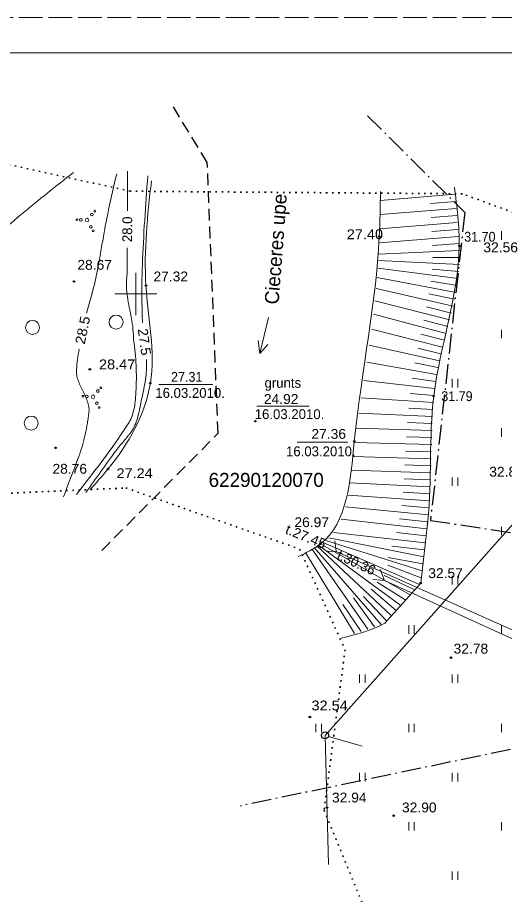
# Model space of a CAD drawing. Extents: x 380758 to 381729, y 283236 to 283533.
# Drawn here: x 380991.6 to 381026.2, y 283407.3 to 283469.6 of the extents above; entities that cross this region are included whole.
import ezdxf
from ezdxf.enums import TextEntityAlignment as Align

# ---------------------------------------------------------------- set-up
doc = ezdxf.new("R2010")
doc.units = 0
doc.header["$LTSCALE"] = 0.28
for name, pattern in [('DOT_DASHED', [7.7, 5, -1.2, 0.3, -1.2]), ('DOTTED', [1.5, 0.3, -1.2]), ('LONG_DASHED', [7.5, 6, -1.5]), ('MEDIUM_DASHED', [4.5, 3, -1.5])]:
    doc.linetypes.add(name, pattern=pattern)
for name, color, linetype, lineweight in [('11', 7, 'Continuous', 13), ('18', 7, 'Continuous', 13), ('23', 7, 'Continuous', 13), ('25', 7, 'DOTTED', 35), ('29', 7, 'DOT_DASHED', 25), ('30', 7, 'Continuous', 13), ('31', 7, 'Continuous', 13), ('32', 7, 'Continuous', 13), ('36', 7, 'Continuous', 13), ('38', 7, 'Continuous', 25), ('58', 7, 'Continuous', 25), ('63', 7, 'Continuous', 13)]:
    doc.layers.add(name, color=color, linetype=linetype, lineweight=lineweight)
doc.layers.add('59', color=7, linetype='Continuous')

msp = doc.modelspace()

# ---------------------------------------------------------------- linework, layer by layer
at = {"layer": '11'}
for p, q in [((381014.238, 283431.706), (381014.144, 283432.448)), ((381014.238, 283431.706), (381013.639, 283431.715)), ((381014.238, 283431.706), (381045.443, 283417.762)), ((381017.672, 283429.628), (381017.364, 283430.446)), ((381017.672, 283429.628), (381016.827, 283429.713)), ((381017.672, 283429.628), (381045.928, 283416.755))]:
    msp.add_line(p, q, dxfattribs=at)
at = {"layer": '18'}
for p, q in [((381013.446, 283418.625), (381013.683, 283409.44)), ((381016.082, 283417.853), (381013.686, 283418.555))]:
    msp.add_line(p, q, dxfattribs=at)
msp.add_lwpolyline([(381013.446, 283418.625), (381038.468, 283446.784), (381052.48, 283448.067)], dxfattribs=at)
at = {"layer": '18', "lineweight": 25}
msp.add_circle((381013.4463, 283418.6251), 0.25, dxfattribs=at)
at = {"layer": '23'}
for p, q in [((381025.985, 283453.855), (381025.985, 283454.455)), ((381025.985, 283446.855), (381025.985, 283447.455)), ((381022.485, 283443.355), (381022.485, 283443.955)), ((381022.885, 283443.355), (381022.885, 283443.955)), ((381025.985, 283439.855), (381025.985, 283440.455)), ((381022.485, 283436.355), (381022.485, 283436.955)), ((381022.885, 283436.355), (381022.885, 283436.955)), ((381025.985, 283432.855), (381025.985, 283433.455)), ((381022.485, 283429.355), (381022.485, 283429.955)), ((381022.885, 283429.355), (381022.885, 283429.955)), ((381019.385, 283425.855), (381019.385, 283426.455)), ((381019.785, 283425.855), (381019.785, 283426.455)), ((381025.985, 283425.855), (381025.985, 283426.455)), ((381015.885, 283422.355), (381015.885, 283422.955)), ((381016.285, 283422.355), (381016.285, 283422.955)), ((381022.485, 283422.355), (381022.485, 283422.955)), ((381022.885, 283422.355), (381022.885, 283422.955)), ((381012.785, 283418.855), (381012.785, 283419.455)), ((381013.185, 283418.855), (381013.185, 283419.455)), ((381019.385, 283418.855), (381019.385, 283419.455)), ((381019.785, 283418.855), (381019.785, 283419.455)), ((381025.985, 283418.855), (381025.985, 283419.455)), ((381015.885, 283415.355), (381015.885, 283415.955)), ((381016.285, 283415.355), (381016.285, 283415.955)), ((381022.485, 283415.355), (381022.485, 283415.955)), ((381022.885, 283415.355), (381022.885, 283415.955)), ((381019.385, 283411.855), (381019.385, 283412.455)), ((381019.785, 283411.855), (381019.785, 283412.455)), ((381025.985, 283411.855), (381025.985, 283412.455)), ((381022.485, 283408.355), (381022.485, 283408.955)), ((381022.885, 283408.355), (381022.885, 283408.955))]:
    msp.add_line(p, q, dxfattribs=at)
for centre, radius in [((380996.8792, 283455.6545), 0.096), ((380997.0757, 283455.8862), 0.064), ((380995.8133, 283455.2811), 0.064), ((380996.0978, 283455.2676), 0.096), ((380996.5317, 283455.2468), 0.128), ((380996.8082, 283454.78), 0.096), ((380996.9656, 283454.4907), 0.064), ((380992.6576, 283447.6168), 0.5), ((380998.597, 283447.9972), 0.5), ((380997.3069, 283443.1014), 0.096), ((380997.5033, 283443.3331), 0.064), ((380996.2409, 283442.728), 0.064), ((380996.5254, 283442.7145), 0.096), ((380996.9593, 283442.6937), 0.128), ((380997.2358, 283442.2269), 0.096), ((380997.3933, 283441.9376), 0.064), ((380992.5625, 283440.8172), 0.5)]:
    msp.add_circle(centre, radius, dxfattribs=at)
at = {"layer": '25'}
for points in [[(381043.733, 283420.739), (381045.761, 283428.367), (381040.844, 283444.815), (381039.184, 283449.49), (381028.98, 283448.936), (381028.857, 283455.027), (381023.201, 283457.118), (380999.596, 283457.303), (380984.809, 283460.54)], [(380981.117, 283435.398), (380999.295, 283436.212), (381011.639, 283431.868), (381014.864, 283424.709), (381013.372, 283413.305), (381022.19, 283391.856), (381026.117, 283349.86), (380986.913, 283346.195)]]:
    msp.add_lwpolyline(points, dxfattribs=at)
at = {"layer": '29', "linetype": 'MEDIUM_DASHED'}
for p, q in [((381005.075, 283459.344), (381002.554, 283463.473)), ((381005.844, 283440.102), (381005.075, 283459.344)), ((380997.584, 283431.76), (381005.844, 283440.102))]:
    msp.add_line(p, q, dxfattribs=at)
at = {"layer": '29'}
for p, q in [((381016.459, 283462.666), (381023.37, 283455.798)), ((381028.744, 283418.07), (381007.404, 283413.604))]:
    msp.add_line(p, q, dxfattribs=at)
msp.add_lwpolyline([(381023.37, 283455.798), (381020.935, 283433.908), (381032.048, 283432.228)], dxfattribs=at)
at = {"layer": '30'}
for points in [[(381000, 283451.5), (381000, 283450), (381000, 283448.5)], [(380998.5, 283450), (381000, 283450), (381001.5, 283450)]]:
    msp.add_lwpolyline(points, dxfattribs=at)
at = {"layer": '31'}
for p, q in [((381022.677, 283457.08), (381017.365, 283456.649)), ((381022.758, 283456.083), (381017.348, 283455.645)), ((381022.717, 283456.582), (381020.939, 283456.437)), ((381022.798, 283455.585), (381020.984, 283455.438)), ((381022.839, 283455.087), (381017.322, 283454.639)), ((381022.879, 283454.588), (381021.029, 283454.438)), ((381022.92, 283454.09), (381017.293, 283453.634)), ((381022.96, 283453.591), (381021.075, 283453.439)), ((381022.995, 283453.093), (381017.258, 283452.826)), ((381022.992, 283452.093), (381017.232, 283452.377)), ((381023.005, 283452.593), (381021.094, 283452.6)), ((381022.902, 283451.097), (381017.196, 283451.827)), ((381022.957, 283451.594), (381021.047, 283451.768)), ((381022.745, 283450.11), (381017.144, 283451.165)), ((381022.831, 283450.602), (381020.955, 283450.903)), ((381022.538, 283449.132), (381017.075, 283450.394)), ((381022.646, 283449.62), (381020.818, 283450.007)), ((381022.3, 283448.16), (381016.986, 283449.519)), ((381022.048, 283447.193), (381016.875, 283448.552)), ((381022.422, 283448.645), (381020.646, 283449.081)), ((381022.175, 283447.676), (381020.45, 283448.127)), ((381021.797, 283446.225), (381016.741, 283447.5)), ((381021.921, 283446.709), (381020.239, 283447.146)), ((381021.564, 283445.252), (381016.585, 283446.368)), ((381021.678, 283445.739), (381020.024, 283446.137)), ((381021.366, 283444.272), (381016.407, 283445.156)), ((381021.46, 283444.763), (381019.814, 283445.098)), ((381021.219, 283443.283), (381016.208, 283443.859)), ((381021.285, 283443.779), (381019.622, 283444.026)), ((381021.137, 283442.287), (381016.011, 283442.606)), ((381021.171, 283442.786), (381019.486, 283442.915)), ((381021.109, 283441.787), (381019.387, 283441.877)), ((381021.085, 283441.288), (381015.838, 283441.516)), ((381021.048, 283440.289), (381015.673, 283440.458)), ((381021.065, 283440.788), (381019.301, 283440.853)), ((381021.034, 283439.789), (381019.227, 283439.839)), ((381021.02, 283439.289), (381015.517, 283439.432)), ((381021.007, 283438.789), (381019.164, 283438.837)), ((381020.994, 283438.289), (381015.4, 283438.441)), ((381020.964, 283437.29), (381015.307, 283437.486)), ((381020.98, 283437.79), (381019.111, 283437.846)), ((381020.945, 283436.79), (381019.056, 283436.868)), ((381020.922, 283436.291), (381015.207, 283436.571)), ((381020.864, 283435.293), (381015.077, 283435.697)), ((381020.896, 283435.792), (381018.985, 283435.903)), ((381020.781, 283434.296), (381014.897, 283434.869)), ((381020.826, 283434.794), (381018.887, 283434.954)), ((381020.673, 283433.302), (381014.598, 283433.983)), ((381020.729, 283433.799), (381018.743, 283434.021)), ((381020.561, 283432.308), (381014.053, 283433.038)), ((381020.617, 283432.805), (381018.526, 283433.04)), ((381020.153, 283429.353), (381013.297, 283432.345)), ((381020.338, 283430.321), (381013.492, 283432.486)), ((381020.45, 283431.314), (381013.706, 283432.669)), ((381016.481, 283426.181), (381012.499, 283431.884)), ((381017.427, 283426.504), (381012.678, 283431.985)), ((381018.15, 283427.14), (381012.864, 283432.091)), ((381018.836, 283427.868), (381012.983, 283432.152)), ((381019.491, 283428.611), (381013.117, 283432.235)), ((381020.506, 283431.811), (381018.183, 283432.072)), ((381015.535, 283425.857), (381012.061, 283431.635)), ((381020.394, 283430.817), (381017.917, 283431.264)), ((381020.283, 283429.824), (381017.913, 283430.731)), ((381019.821, 283428.981), (381017.651, 283429.987)), ((381019.181, 283428.23), (381017.157, 283429.511)), ((381018.491, 283427.506), (381016.726, 283429.016)), ((381016.954, 283426.342), (381015.46, 283428.397)), ((381017.834, 283426.755), (381016.171, 283428.505)), ((381016.008, 283426.019), (381014.704, 283427.931))]:
    msp.add_line(p, q, dxfattribs=at)
msp.add_lwpolyline([(381017.694, 283426.595), (381020.241, 283429.452), (381020.734, 283433.847)], dxfattribs=at)
for points in [[(381022.637, 283457.578), (381022.974, 283453.418), (381021.168, 283442.74), (381020.734, 283433.847), (381020.708, 283433.614)], [(381017.735, 283426.617), (381017.694, 283426.595), (381014.582, 283425.532)]]:
    msp.add_spline(points, degree=3, dxfattribs=at)
at = {"layer": '32'}
msp.add_line((380999.399, 283455.898), (380999.416, 283458.733), dxfattribs=at)
for points in [[(380984.19, 283445.413), (380984.682, 283446.763), (380985.194, 283448.101), (380985.471, 283448.602), (380985.847, 283449.042), (380986.773, 283449.811), (380987.726, 283450.555), (380988.312, 283451.186), (380988.39, 283451.302), (380988.462, 283451.423), (380988.489, 283451.595), (380988.448, 283451.791), (380988.414, 283451.984), (380988.462, 283452.149), (380988.654, 283452.39), (380988.849, 283452.628), (380989.247, 283453.1), (380990.077, 283454.012), (380990.955, 283454.875), (380991.885, 283455.678), (380995.568, 283458.636)], [(380996.505, 283448.636), (380996.862, 283449.947), (380997.034, 283450.603), (380997.185, 283451.264), (380997.411, 283452.444), (380997.617, 283453.628), (380997.827, 283454.81), (380998.067, 283455.987), (380998.638, 283458.53)], [(381000.47, 283447.948), (381000.465, 283448.106), (381000.426, 283450.078), (381000.465, 283452.05), (381000.846, 283458.404)], [(380995.776, 283435.756), (380999.379, 283440.663), (380999.634, 283441.102), (380999.809, 283441.586), (380999.919, 283442.095), (380999.978, 283442.607), (381000.007, 283443.065), (381000.033, 283444.444), (380999.993, 283445.362), (380999.905, 283446.275), (380999.86, 283446.576), (380999.794, 283447.506), (380999.685, 283448.275), (380999.536, 283449.04), (380999.399, 283449.807), (380999.352, 283450.192), (380999.327, 283450.578), (380999.332, 283450.852), (380999.353, 283451.126), (380999.375, 283451.401), (380999.386, 283451.675), (380999.385, 283453.28)], [(380994.851, 283435.592), (380995.941, 283438.446), (380996.2, 283439.22), (380996.404, 283440.016), (380996.558, 283440.818), (380996.618, 283441.217), (380996.667, 283441.612), (380996.657, 283441.989), (380996.561, 283442.365), (380996.227, 283443.114), (380995.892, 283443.865), (380995.796, 283444.242), (380995.785, 283444.622), (380995.975, 283446.067)], [(380996.457, 283435.877), (380998.608, 283438.883), (380998.892, 283439.247), (380999.191, 283439.596), (380999.486, 283439.952), (380999.627, 283440.138), (380999.759, 283440.333), (380999.987, 283440.784), (381000.141, 283441.26), (381000.251, 283441.752), (381000.352, 283442.248), (381000.497, 283442.918), (381000.628, 283443.588), (381000.723, 283444.259), (381000.761, 283444.933), (381000.75, 283445.332)]]:
    msp.add_spline(points, degree=3, dxfattribs=at)
at = {"layer": '36'}
for p, q in [((381008.819, 283445.759), (381009.373, 283446.405)), ((381001.624, 283443.568), (381005.468, 283443.568)), ((381008.587, 283442.02), (381012.31, 283442.02)), ((381011.464, 283439.455), (381015.066, 283439.455))]:
    msp.add_line(p, q, dxfattribs=at)
msp.add_lwpolyline([(381009.419, 283448.321), (381008.819, 283445.759), (381008.681, 283446.682)], dxfattribs=at)
for points in [[(381001.105, 283458.045), (381000.719, 283450.597), (381001.03, 283443.661), (380998.029, 283437.562), (380996.756, 283436.108)], [(381011.529, 283431.333), (381013.117, 283432.235), (381015.522, 283439.535), (381017.297, 283454.071), (381017.381, 283457.279)]]:
    msp.add_spline(points, degree=3, dxfattribs=at)
at = {"layer": '58'}
for centre, radius in [((381017.297, 283454.0711), 0.0534), ((381022.974, 283453.4181), 0.0534), ((380995.607, 283450.8881), 0.0534), ((381000.719, 283450.5971), 0.0534), ((380996.732, 283444.6431), 0.0534), ((381001.03, 283443.661), 0.05), ((381021.168, 283442.7401), 0.0534), ((381008.491, 283440.95), 0.05), ((381015.522, 283439.535), 0.05), ((380994.312, 283439.0611), 0.0534), ((380998.029, 283437.5621), 0.0534), ((381013.117, 283432.2351), 0.0534), ((381020.241, 283429.4521), 0.0534), ((381022.397, 283424.1441), 0.0534), ((381012.363, 283419.9271), 0.0534), ((381013.578, 283413.5041), 0.0534), ((381018.317, 283412.9161), 0.0534)]:
    msp.add_circle(centre, radius, dxfattribs=at)
at = {"layer": '63'}
msp.add_line((380768.477, 283467.145), (381349.977, 283467.145), dxfattribs=at)
at = {"layer": '63', "linetype": 'LONG_DASHED'}
msp.add_lwpolyline([(381352.477, 283469.645), (380758.477, 283469.645), (380758.477, 283259.645), (381352.477, 283259.645)], dxfattribs=at)

# ---------------------------------------------------------------- texts
at = {"layer": '11', "width": 1.05}
msp.add_text('t.27.45', height=0.7, rotation=337.835, dxfattribs=at).set_placement((381010.56, 283433))
at = {"layer": '11'}
msp.add_text('t.30.36', height=0.7, rotation=335, dxfattribs=at).set_placement((381014.223, 283431.192))
at = {"layer": '32'}
msp.add_text('28.0', height=0.7, rotation=89.649, dxfattribs=at).set_placement((380999.7409, 283454.5889), align=Align.CENTER)
for s, rotation, width, p in [('28.5', 78.441, 1.1, (380996.5631, 283447.3584)), ('27.5', 277.753, 1.05, (381000.2645, 283446.5457))]:
    msp.add_text(s, height=0.7, rotation=rotation, dxfattribs=dict(at, width=width)).set_placement(p, align=Align.CENTER)
at = {"layer": '36'}
msp.add_text('Cieceres upe', height=1, rotation=85.641, dxfattribs=at).set_placement((381010.138, 283449.227))
for s, width, p in [('27.31', 0.95, (381002.503, 283443.756)), ('24.92', 1.05, (381009.094, 283442.183)), ('27.36', 1.05, (381012.474, 283439.703))]:
    msp.add_text(s, height=0.7, dxfattribs=dict(at, width=width)).set_placement(p)
for s, p in [('grunts', (381009.142, 283443.332)), ('16.03.2010.', (381001.381, 283442.614)), ('16.03.2010.', (381008.444, 283441.106)), ('16.03.2010.', (381010.668, 283438.463))]:
    msp.add_text(s, height=0.7, dxfattribs=at).set_placement(p)
at = {"layer": '38', "width": 1.05}
msp.add_text('32.56', height=0.7, dxfattribs=at).set_placement((381024.691, 283452.963))
at = {"layer": '58'}
for s, width, p in [('27.40', 1.1, (381014.985, 283453.893)), ('31.70', 0.95, (381023.329, 283453.714)), ('28.67', 1.05, (380995.844, 283451.718)), ('27.32', 1.05, (381001.251, 283450.893)), ('28.47', 1.1, (380997.383, 283444.643)), ('31.79', 0.95, (381021.701, 283442.384)), ('28.76', 1.05, (380994.074, 283437.222)), ('27.24', 1.1, (380998.621, 283436.908)), ('32.82', 1.05, (381025.11, 283437.014)), ('26.97', 1.05, (381011.264, 283433.426)), ('32.57', 1.05, (381020.774, 283429.807)), ('32.78', 1.05, (381022.574, 283424.44)), ('32.54', 1.1, (381012.481, 283420.401)), ('32.94', 1.05, (381013.933, 283413.859)), ('32.90', 1.05, (381018.909, 283413.153))]:
    msp.add_text(s, height=0.7, dxfattribs=dict(at, width=width)).set_placement(p)
at = {"layer": '59'}
msp.add_text('62290120070', height=1, dxfattribs=at).set_placement((381005.171, 283436.283))

doc.saveas('drawing.dxf')
